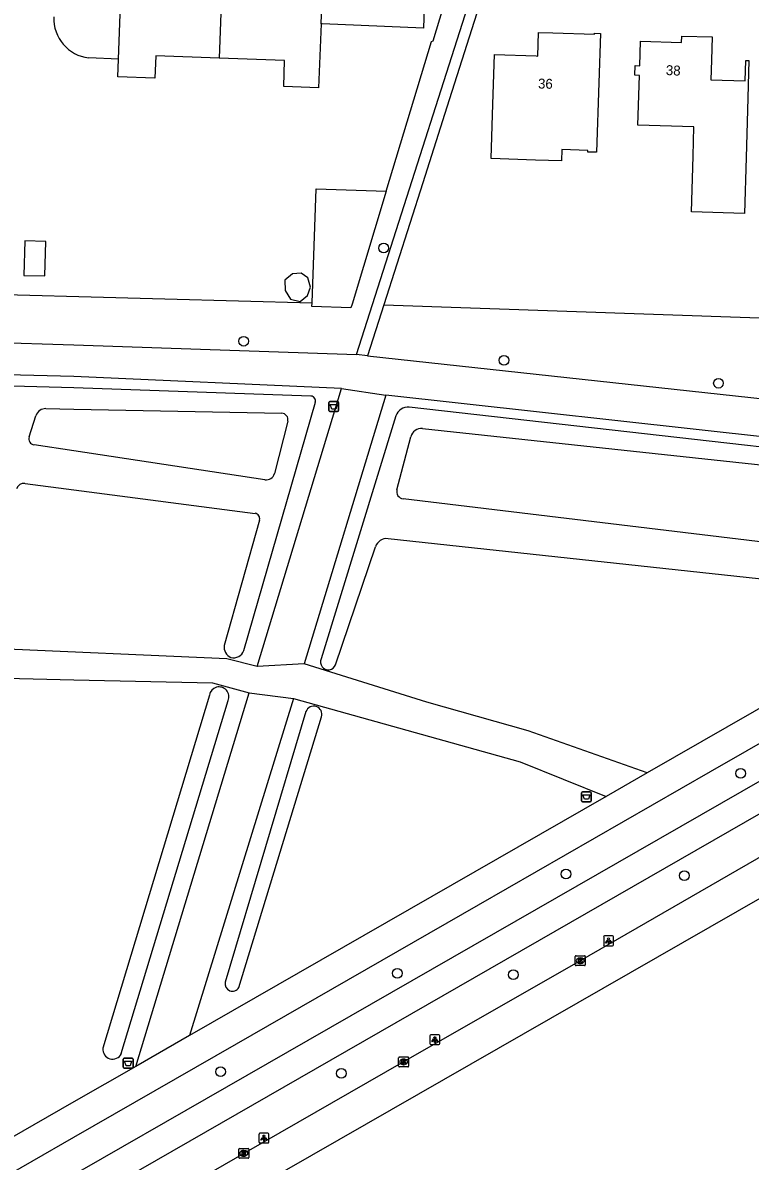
# Model space of a CAD drawing. Extents: x 158461 to 159795, y 387220 to 388672.
# Drawn here: x 159494.9 to 159568.3, y 387622.2 to 387737.1 of the extents above; entities that cross this region are included whole.
import ezdxf

# ---------------------------------------------------------------- set-up
doc = ezdxf.new("R2010")
doc.units = 0
for name, color, linetype in [('IMGEO_Afvalbak', 7, 'Continuous'), ('IMGEO_Boom', 7, 'Continuous'), ('IMGEO_Fietspad_gesloten', 7, 'Continuous'), ('IMGEO_Groenvoorziening', 7, 'Continuous'), ('IMGEO_Kolk', 7, 'Continuous'), ('IMGEO_Lichtpunt', 7, 'Continuous'), ('IMGEO_Pand', 7, 'Continuous'), ('IMGEO_Pand_nummerreeks', 7, 'Continuous'), ('IMGEO_Rijbaan_lokaal_gesloten', 7, 'Continuous'), ('IMGEO_Voetpad_halfverhard', 7, 'Continuous'), ('IMGEO_Voetpad_onverhard', 7, 'Continuous'), ('IMGEO_Voetpad_open', 7, 'Continuous'), ('IMGEO_Waterloop', 7, 'Continuous')]:
    doc.layers.add(name, color=color, linetype=linetype)

msp = doc.modelspace()

# ---------------------------------------------------------------- linework, layer by layer
at = {"layer": 'IMGEO_Afvalbak'}
for p, q in [((159525.76, 387697.98), (159525.76, 387698.78)), ((159525.76, 387698.78), (159525.76, 387697.98)), ((159525.86, 387698.88), (159526.65, 387698.88)), ((159526.65, 387698.88), (159525.86, 387698.88)), ((159526.75, 387698.78), (159526.75, 387697.98)), ((159526.75, 387697.98), (159526.75, 387698.78)), ((159526.65, 387697.88), (159525.86, 387697.88)), ((159525.86, 387697.88), (159526.65, 387697.88)), ((159551.27, 387658.59), (159551.27, 387659.39)), ((159551.27, 387659.39), (159551.27, 387658.59)), ((159551.37, 387659.49), (159552.16, 387659.49)), ((159552.16, 387659.49), (159551.37, 387659.49)), ((159552.26, 387659.39), (159552.26, 387658.59)), ((159552.26, 387658.59), (159552.26, 387659.39)), ((159552.16, 387658.49), (159551.37, 387658.49)), ((159551.37, 387658.49), (159552.16, 387658.49)), ((159505, 387631.7), (159505, 387632.5)), ((159505, 387632.5), (159505, 387631.7)), ((159505.1, 387632.6), (159505.89, 387632.6)), ((159505.89, 387632.6), (159505.1, 387632.6)), ((159505.89, 387631.6), (159505.1, 387631.6)), ((159505.1, 387631.6), (159505.89, 387631.6)), ((159505.99, 387632.5), (159505.99, 387631.7)), ((159505.99, 387631.7), (159505.99, 387632.5))]:
    msp.add_line(p, q, dxfattribs=at)
for points in [[(159525.9, 387698.59), (159526.6, 387698.59), (159526.46, 387698.12), (159526.05, 387698.12), (159525.9, 387698.59)], [(159551.42, 387659.2), (159552.12, 387659.2), (159551.97, 387658.73), (159551.56, 387658.73), (159551.42, 387659.2)], [(159505.14, 387632.31), (159505.85, 387632.31), (159505.7, 387631.84), (159505.29, 387631.84), (159505.14, 387632.31)]]:
    msp.add_lwpolyline(points, dxfattribs=at)
for centre, start, end in [((159525.86, 387698.78), 90, 180), ((159525.86, 387698.78), 90, 180), ((159526.65, 387698.78), 0, 90), ((159526.65, 387698.78), 360, 90), ((159525.86, 387697.98), 180, 270), ((159525.86, 387697.98), 180, 270), ((159526.65, 387697.98), 270, 0), ((159526.65, 387697.98), 270, 0), ((159551.37, 387659.39), 90, 180), ((159551.37, 387659.39), 90, 180), ((159552.16, 387659.39), 0, 90), ((159552.16, 387659.39), 360, 90), ((159551.37, 387658.59), 180, 270), ((159551.37, 387658.59), 180, 270), ((159552.16, 387658.59), 270, 0), ((159552.16, 387658.59), 270, 0), ((159505.1, 387632.5), 90, 180), ((159505.1, 387632.5), 90, 180), ((159505.1, 387631.7), 180, 270), ((159505.1, 387631.7), 180, 270), ((159505.89, 387632.5), 0, 90), ((159505.89, 387632.5), 360, 90), ((159505.89, 387631.7), 270, 0), ((159505.89, 387631.7), 270, 0)]:
    msp.add_arc(centre, 0.1, start, end, dxfattribs=at)
at = {"layer": 'IMGEO_Boom'}
for centre in [(159531.29, 387714.39), (159517.17, 387704.98), (159543.44, 387703.05), (159565.1, 387700.74), (159567.34, 387661.35), (159549.7, 387651.19), (159561.65, 387651.03), (159532.68, 387641.17), (159544.39, 387641.02), (159514.83, 387631.23), (159527.02, 387631.06)]:
    msp.add_circle(centre, 0.489, dxfattribs=at)
at = {"layer": 'IMGEO_Fietspad_gesloten'}
for points in [[(159371.38, 387548.12), (159385.1, 387555.05), (159394.71, 387560.44), (159619.51, 387689.42)], [(159607.8, 387679.41), (159396.15, 387557.86), (159386.49, 387552.45), (159374.55, 387546.42), (159357, 387538.15)]]:
    msp.add_lwpolyline(points, dxfattribs=at)
at = {"layer": 'IMGEO_Groenvoorziening'}
for points in [[(159531.55, 387720.12), (159536.13, 387735.25), (159536.31, 387735.29), (159537.3, 387738.65), (159539.09, 387744.69), (159539.45, 387745.88)], [(159442.22, 387711.09), (159524.07, 387708.84)], [(159531.32, 387708.64), (159614.94, 387705.77)]]:
    msp.add_lwpolyline(points, dxfattribs=at)
at = {"layer": 'IMGEO_Kolk'}
for p, q in [((159550.64, 387642.02), (159550.64, 387642.87)), ((159550.72, 387642.94), (159551.57, 387642.94)), ((159551.57, 387641.94), (159550.72, 387641.94)), ((159551.13, 387642.72), (159551.16, 387642.72)), ((159551.15, 387642.16), (159551.13, 387642.16)), ((159551.64, 387642.87), (159551.64, 387642.02)), ((159532.81, 387631.79), (159532.81, 387632.64)), ((159532.89, 387632.72), (159533.74, 387632.72)), ((159533.81, 387632.64), (159533.81, 387631.79)), ((159533.74, 387631.72), (159532.89, 387631.72)), ((159533.3, 387632.5), (159533.33, 387632.5)), ((159533.32, 387631.94), (159533.3, 387631.94)), ((159516.75, 387623.49), (159517.6, 387623.49)), ((159516.68, 387622.57), (159516.68, 387623.42)), ((159517.6, 387622.49), (159516.75, 387622.49)), ((159517.16, 387623.27), (159517.19, 387623.27)), ((159517.19, 387622.71), (159517.16, 387622.71)), ((159517.68, 387623.42), (159517.68, 387622.57))]:
    msp.add_line(p, q, dxfattribs=at)
for points in [[(159550.64, 387642.02), (159550.64, 387642.87)], [(159550.72, 387642.94), (159551.57, 387642.94)], [(159551.57, 387641.94), (159550.72, 387641.94)], [(159550.96, 387642.64), (159551.09, 387642.64), (159551.09, 387642.49), (159551.22, 387642.64), (159551.38, 387642.64), (159551.24, 387642.49), (159551.39, 387642.24), (159551.24, 387642.24), (159551.15, 387642.41), (159551.09, 387642.34), (159551.09, 387642.24), (159550.96, 387642.24), (159550.96, 387642.64)], [(159551.64, 387642.87), (159551.64, 387642.02)], [(159532.81, 387631.79), (159532.81, 387632.64)], [(159532.89, 387632.72), (159533.74, 387632.72)], [(159533.81, 387632.64), (159533.81, 387631.79)], [(159533.74, 387631.72), (159532.89, 387631.72)], [(159533.13, 387632.42), (159533.26, 387632.42), (159533.26, 387632.27), (159533.39, 387632.42), (159533.55, 387632.42), (159533.4, 387632.27), (159533.56, 387632.02), (159533.4, 387632.02), (159533.32, 387632.18), (159533.26, 387632.11), (159533.26, 387632.02), (159533.13, 387632.02), (159533.13, 387632.42)], [(159516.75, 387623.49), (159517.6, 387623.49)], [(159516.68, 387622.57), (159516.68, 387623.42)], [(159517.6, 387622.49), (159516.75, 387622.49)], [(159517, 387623.19), (159517.12, 387623.19), (159517.12, 387623.04), (159517.25, 387623.19), (159517.41, 387623.19), (159517.27, 387623.04), (159517.42, 387622.79), (159517.27, 387622.79), (159517.18, 387622.96), (159517.12, 387622.89), (159517.12, 387622.79), (159517, 387622.79), (159517, 387623.19)], [(159517.68, 387623.42), (159517.68, 387622.57)]]:
    msp.add_lwpolyline(points, dxfattribs=at)
for centre, start, end in [((159550.72, 387642.87), 91.552, 178.448), ((159550.72, 387642.87), 91.552, 178.448), ((159550.72, 387642.02), 181.552, 268.448), ((159550.72, 387642.02), 181.552, 268.448), ((159551.57, 387642.87), 1.552, 88.448), ((159551.57, 387642.87), 1.552, 88.448), ((159551.57, 387642.02), 271.552, 358.448), ((159551.57, 387642.02), 271.552, 358.448), ((159532.89, 387632.64), 91.552, 178.448), ((159532.89, 387632.64), 91.552, 178.448), ((159533.74, 387632.64), 1.552, 88.448), ((159533.74, 387632.64), 1.552, 88.448), ((159532.89, 387631.79), 181.552, 268.448), ((159532.89, 387631.79), 181.552, 268.448), ((159533.74, 387631.79), 271.552, 358.448), ((159533.74, 387631.79), 271.552, 358.448), ((159516.75, 387623.42), 91.552, 178.448), ((159516.75, 387623.42), 91.552, 178.448), ((159517.6, 387623.42), 1.552, 88.448), ((159517.6, 387623.42), 1.552, 88.448), ((159516.75, 387622.57), 181.552, 268.448), ((159516.75, 387622.57), 181.552, 268.448), ((159517.6, 387622.57), 271.552, 358.448), ((159517.6, 387622.57), 271.552, 358.448)]:
    msp.add_arc(centre, 0.0765, start, end, dxfattribs=at)
for centre, major_axis, ratio, start_param, end_param in [((159551.13, 387642.44), (-0.387, 0.002), 0.722429, 4.712389, 7.853982), ((159551.15, 387642.44), (-0.39, 0.002), 0.717154, 1.570796, 4.712389), ((159533.3, 387632.22), (-0.387, 0.002), 0.722429, 4.712389, 7.853982), ((159533.32, 387632.22), (-0.39, 0.002), 0.717154, 1.570796, 4.712389), ((159517.16, 387622.99), (-0.387, 0.002), 0.722429, 4.712389, 7.853982), ((159517.19, 387622.99), (-0.39, 0.002), 0.717154, 1.570796, 4.712389)]:
    msp.add_ellipse(centre, major_axis=major_axis, ratio=ratio, start_param=start_param, end_param=end_param, dxfattribs=at)
at = {"layer": 'IMGEO_Lichtpunt'}
for p, q in [((159553.51, 387644.85), (159553.51, 387644.04)), ((159553.51, 387644.85), (159553.51, 387644.04)), ((159554.41, 387644.94), (159553.6, 387644.94)), ((159554.41, 387644.94), (159553.6, 387644.94)), ((159554.5, 387644.04), (159554.5, 387644.85)), ((159554.5, 387644.04), (159554.5, 387644.85)), ((159553.6, 387643.95), (159554.41, 387643.95)), ((159553.6, 387643.95), (159554.41, 387643.95)), ((159536.87, 387634.97), (159536.06, 387634.97)), ((159536.87, 387634.97), (159536.06, 387634.97)), ((159535.96, 387634.87), (159535.96, 387634.07)), ((159535.96, 387634.87), (159535.96, 387634.07)), ((159536.06, 387633.97), (159536.87, 387633.97)), ((159536.06, 387633.97), (159536.87, 387633.97)), ((159536.96, 387634.07), (159536.96, 387634.87)), ((159536.96, 387634.07), (159536.96, 387634.87)), ((159518.71, 387624.94), (159518.71, 387624.13)), ((159518.71, 387624.94), (159518.71, 387624.13)), ((159519.61, 387625.03), (159518.81, 387625.03)), ((159519.61, 387625.03), (159518.81, 387625.03)), ((159519.71, 387624.13), (159519.71, 387624.94)), ((159519.71, 387624.13), (159519.71, 387624.94)), ((159518.81, 387624.04), (159519.61, 387624.04)), ((159518.81, 387624.04), (159519.61, 387624.04))]:
    msp.add_line(p, q, dxfattribs=at)
for points in [[(159553.88, 387644.51), (159553.92, 387644.48), (159553.73, 387644.22), (159553.69, 387644.25), (159553.88, 387644.51)], [(159553.98, 387644.46), (159554.03, 387644.46), (159554.03, 387644.14), (159553.98, 387644.14), (159553.98, 387644.46)], [(159554.09, 387644.48), (159554.13, 387644.51), (159554.32, 387644.25), (159554.28, 387644.22), (159554.09, 387644.48)], [(159536.34, 387634.54), (159536.38, 387634.51), (159536.19, 387634.25), (159536.15, 387634.27), (159536.34, 387634.54)], [(159536.44, 387634.49), (159536.49, 387634.49), (159536.49, 387634.17), (159536.44, 387634.17), (159536.44, 387634.49)], [(159536.55, 387634.51), (159536.59, 387634.54), (159536.77, 387634.27), (159536.74, 387634.25), (159536.55, 387634.51)], [(159519.09, 387624.6), (159519.13, 387624.57), (159518.94, 387624.31), (159518.9, 387624.34), (159519.09, 387624.6)], [(159519.3, 387624.57), (159519.34, 387624.6), (159519.52, 387624.34), (159519.49, 387624.31), (159519.3, 387624.57)], [(159519.19, 387624.55), (159519.24, 387624.55), (159519.24, 387624.23), (159519.19, 387624.23), (159519.19, 387624.55)]]:
    msp.add_lwpolyline(points, dxfattribs=at)
for centre in [(159554.01, 387644.65), (159536.46, 387634.67), (159519.21, 387624.74)]:
    msp.add_circle(centre, 0.0994, dxfattribs=at)
for centre, start, end in [((159553.6, 387644.85), 90, 180), ((159553.6, 387644.85), 90, 180), ((159554.41, 387644.85), 0, 90), ((159554.41, 387644.85), 0, 90), ((159553.6, 387644.04), 180, 270), ((159553.6, 387644.04), 180, 270), ((159554.41, 387644.04), 270, 0), ((159554.41, 387644.04), 270, 360), ((159536.06, 387634.87), 90, 180), ((159536.06, 387634.87), 90, 180), ((159536.87, 387634.87), 0, 90), ((159536.87, 387634.87), 0, 90), ((159536.06, 387634.07), 180, 270), ((159536.06, 387634.07), 180, 270), ((159536.87, 387634.07), 270, 0), ((159536.87, 387634.07), 270, 360), ((159518.81, 387624.94), 90, 180), ((159518.81, 387624.94), 90, 180), ((159519.61, 387624.94), 0, 90), ((159519.61, 387624.94), 0, 90), ((159518.81, 387624.13), 180, 270), ((159518.81, 387624.13), 180, 270), ((159519.61, 387624.13), 270, 0), ((159519.61, 387624.13), 270, 360)]:
    msp.add_arc(centre, 0.0946, start, end, dxfattribs=at)
at = {"layer": 'IMGEO_Pand'}
for points in [[(159525.21, 387743.62), (159525.35, 387747.45), (159531.88, 387747.21), (159531.83, 387745.96), (159535.67, 387745.81), (159535.63, 387744.81), (159535.43, 387739.29), (159535.4, 387738.72), (159535.33, 387736.59), (159525.1, 387737.02), (159524.97, 387737.03)], [(159504.51, 387733.47), (159504.92, 387744.36)], [(159524.97, 387737.03), (159525.21, 387743.62)], [(159515.04, 387742.71), (159514.7, 387733.56)], [(159524.97, 387737.03), (159524.73, 387730.55), (159521.21, 387730.68), (159521.3, 387733.32), (159514.7, 387733.56)], [(159552.59, 387735.97), (159552.59, 387736.07), (159553.18, 387736.06), (159553.03, 387731.06), (159552.8, 387724.05), (159551.9, 387724.08), (159551.91, 387724.24), (159549.3, 387724.32), (159549.26, 387723.18), (159546.64, 387723.26), (159542.14, 387723.41), (159542.32, 387728.91), (159542.48, 387733.91), (159546.69, 387733.78), (159546.85, 387733.77), (159546.93, 387736.14), (159548.36, 387736.1), (159552.59, 387735.97)], [(159564.33, 387731.38), (159567.8, 387731.28), (159567.86, 387733.32), (159568.16, 387733.31), (159568.02, 387728.31), (159567.88, 387723.52), (159567.73, 387717.88), (159562.37, 387718.03), (159562.53, 387723.67), (159562.61, 387726.64), (159556.97, 387726.79), (159557.11, 387731.81), (159556.66, 387731.83), (159556.69, 387732.81), (159557.16, 387732.79), (159557.23, 387735.27), (159561.37, 387735.15), (159561.39, 387735.79), (159564.45, 387735.7), (159564.38, 387733.35), (159564.33, 387731.38)], [(159514.7, 387733.56), (159508.28, 387733.8), (159508.21, 387731.53), (159504.47, 387731.67), (159504.51, 387733.47)], [(159504.51, 387733.47), (159501.52, 387733.59)], [(159531.55, 387720.12), (159528.1, 387708.73), (159527.98, 387708.34), (159524.05, 387708.49), (159524.07, 387708.84)], [(159524.07, 387708.84), (159524.49, 387720.38), (159531.55, 387720.12)], [(159494.97, 387711.63), (159497.09, 387711.57), (159497.19, 387715.04), (159495.07, 387715.1), (159494.97, 387711.63)], [(159521.89, 387709.22), (159522.88, 387708.99), (159523.61, 387709.58), (159523.92, 387710.42), (159523.64, 387711.39), (159522.98, 387711.86), (159522.08, 387711.77), (159521.33, 387711.16), (159521.35, 387710.09), (159521.89, 387709.22)]]:
    msp.add_lwpolyline(points, dxfattribs=at)
msp.add_arc((159502, 387737.56), 4.01, 177.7508, 263.1727, dxfattribs=at)
at = {"layer": 'IMGEO_Rijbaan_lokaal_gesloten'}
for points in [[(159624.13, 387680.32), (159593.63, 387662.7), (159510.67, 387615.12), (159427.45, 387567.3), (159391.62, 387546.7), (159357.28, 387527.02), (159318.27, 387504.7)], [(159601.32, 387671.24), (159585.93, 387662.43), (159568.95, 387652.69), (159551.14, 387642.44), (159533.31, 387632.22), (159517.17, 387622.99), (159500, 387613.09), (159498.49, 387612.22), (159480.65, 387602.01), (159464.57, 387592.79), (159447.61, 387583.04), (159432.38, 387574.27), (159415.44, 387564.53), (159396.74, 387553.77)]]:
    msp.add_lwpolyline(points, dxfattribs=at)
at = {"layer": 'IMGEO_Voetpad_halfverhard'}
for points in [[(159527.03, 387700.22), (159500, 387701.43), (159473.06, 387702.09), (159449.13, 387703.36), (159367.77, 387705.78), (159278.69, 387708.88)], [(159440.4, 387707.12), (159440.37, 387706.5), (159500, 387704.62), (159528.57, 387703.64)], [(159529.68, 387703.52), (159615.12, 387694.22)], [(159527.03, 387700.22), (159531.5, 387699.53)], [(159609.39, 387690.93), (159531.5, 387699.53)]]:
    msp.add_lwpolyline(points, dxfattribs=at)
at = {"layer": 'IMGEO_Voetpad_onverhard'}
for points in [[(159518.54, 387672.15), (159527.03, 387700.22)], [(159531.5, 387699.53), (159523.28, 387672.42)], [(159518.54, 387672.15), (159515.47, 387672.93), (159490.97, 387674), (159487.06, 387673.82), (159475.44, 387672.65), (159474.21, 387672.63), (159463.07, 387670.44), (159445.26, 387666.13), (159425.56, 387660), (159419.84, 387658.37), (159415.07, 387657.46), (159410.25, 387656.78), (159398.6, 387655.46), (159394.67, 387655.24), (159382.19, 387655.39), (159371.3, 387655.82), (159361.86, 387657.07), (159352.08, 387659.15), (159345, 387660.76), (159335.4, 387664.08)], [(159523.28, 387672.42), (159518.54, 387672.15)], [(159557.91, 387661.4), (159545.88, 387665.65), (159535.65, 387668.55), (159523.28, 387672.42)], [(159334.64, 387661.46), (159343.6, 387658.58), (159354.54, 387655.84), (159365.84, 387653.38), (159376.61, 387651.7), (159383.67, 387651), (159388.49, 387650.94), (159393.13, 387651.01), (159395.15, 387650.83), (159400.34, 387651.31), (159403.83, 387651.8), (159414.8, 387654.24), (159432.12, 387657.77), (159437.26, 387659.14), (159456.4, 387664.99), (159464.25, 387667.09), (159472.27, 387668.78), (159478.23, 387670.01), (159482.32, 387670.62), (159486.48, 387670.98), (159490.4, 387671.04), (159500, 387670.81), (159514.02, 387670.5), (159517.73, 387669.47)], [(159506.26, 387631.77), (159517.73, 387669.47)], [(159517.73, 387669.47), (159522.21, 387668.92)], [(159522.21, 387668.92), (159511.68, 387634.88)], [(159522.21, 387668.92), (159545.08, 387662.5), (159553.76, 387659.02)]]:
    msp.add_lwpolyline(points, dxfattribs=at)
at = {"layer": 'IMGEO_Voetpad_open'}
for points in [[(159528.57, 387703.64), (159530.18, 387708.67), (159541.63, 387744.59)], [(159541.45, 387740.47), (159537.67, 387728.6), (159535.24, 387720.97), (159531.32, 387708.64)], [(159531.32, 387708.64), (159529.68, 387703.52)], [(159529.68, 387703.52), (159528.57, 387703.64)], [(159371.38, 387548.12), (159370.41, 387549.98), (159371.83, 387550.87), (159382.57, 387556.93), (159403.29, 387569.07), (159428.1, 387583.36), (159457.91, 387600.39), (159500, 387624.61), (159516.43, 387634.06), (159540.86, 387648.07), (159564.28, 387661.53), (159589.73, 387676.11), (159617.89, 387692.24), (159619.51, 387689.42)], [(159609.39, 387690.93), (159557.91, 387661.4)], [(159557.91, 387661.4), (159553.76, 387659.02)], [(159553.76, 387659.02), (159511.68, 387634.88)], [(159511.68, 387634.88), (159506.26, 387631.77)], [(159506.26, 387631.77), (159500, 387628.18), (159451.58, 387600.37), (159412.72, 387578.36), (159393.23, 387567.02), (159370.86, 387553.85), (159313.69, 387520.97), (159310.4, 387519.07)]]:
    msp.add_lwpolyline(points, dxfattribs=at)
at = {"layer": 'IMGEO_Waterloop'}
for points in [[(159523.96, 387699.43), (159500, 387700.26), (159471.26, 387701.05), (159434.66, 387701.64), (159404.5, 387702.89), (159358.22, 387704.27), (159332.37, 387705.52), (159280.11, 387707.46)], [(159497.2, 387698.18), (159500, 387698.12), (159521.01, 387697.71)], [(159517.17, 387673.75), (159524.4, 387698.83)], [(159603.37, 387690.46), (159533.88, 387698.32)], [(159495.5, 387695.32), (159496.19, 387697.46)], [(159532.54, 387697.44), (159524.98, 387672.91)], [(159521.61, 387696.92), (159520.26, 387691.62)], [(159535.23, 387696.16), (159603.2, 387688.88)], [(159532.64, 387689.99), (159534.03, 387695.34)], [(159519.31, 387691), (159500, 387693.92), (159496, 387694.52)], [(159495.09, 387690.62), (159500, 387689.98), (159518.32, 387687.6)], [(159589.99, 387682.25), (159533.26, 387689.07)], [(159518.76, 387686.92), (159515.21, 387674.27)], [(159531.74, 387685.05), (159586.27, 387679.18)], [(159526.44, 387672.32), (159530.46, 387684.23)], [(159513.71, 387669.26), (159502.95, 387633.6)], [(159504.81, 387633.06), (159515.6, 387668.71)], [(159523.45, 387667.6), (159515.3, 387640.27)], [(159516.67, 387639.73), (159525.03, 387667.06)]]:
    msp.add_lwpolyline(points, dxfattribs=at)
for centre, radius, start, end in [((159523.94, 387698.96), 0.473, 344.0495, 87.9374), ((159497.18, 387697.14), 1.04, 88.8914, 162.0766), ((159533.74, 387697.07), 1.26, 83.746, 162.9197), ((159521, 387697.08), 0.627, 345.722, 88.9035), ((159535.11, 387695.05), 1.12, 83.872, 165.424), ((159496.08, 387695.13), 0.616, 162.0569, 261.7086), ((159519.44, 387691.83), 0.845, 260.997, 345.7972), ((159495, 387689.82), 0.803, 83.9805, 160.4579), ((159533.35, 387689.8), 0.736, 165.2755, 263.3912), ((159518.24, 387687.07), 0.542, 344.2454, 81.6902), ((159531.61, 387683.84), 1.21, 83.9651, 161.3828), ((159516.28, 387674.07), 1.09, 169.5233, 247.9233), ((159516.15, 387674.1), 1.08, 255.1172, 341.0369), ((159525.7, 387672.6), 0.788, 156.6736, 339.3182), ((159514.68, 387669.09), 0.99, 337.9508, 169.6149), ((159524.23, 387667.3), 0.833, 343.2955, 159.3125), ((159516.03, 387640.1), 0.742, 166.5404, 329.9727), ((159503.93, 387633.48), 0.983, 172.8345, 334.553)]:
    msp.add_arc(centre, radius, start, end, dxfattribs=at)

# ---------------------------------------------------------------- texts
at = {"layer": 'IMGEO_Pand_nummerreeks'}
for s, rotation, p in [('38', 357.1838, (159559.77, 387731.86)), ('36', 358.3384, (159546.87, 387730.5))]:
    msp.add_text(s, height=1, rotation=rotation, dxfattribs=at).set_placement(p)

doc.saveas('drawing.dxf')
